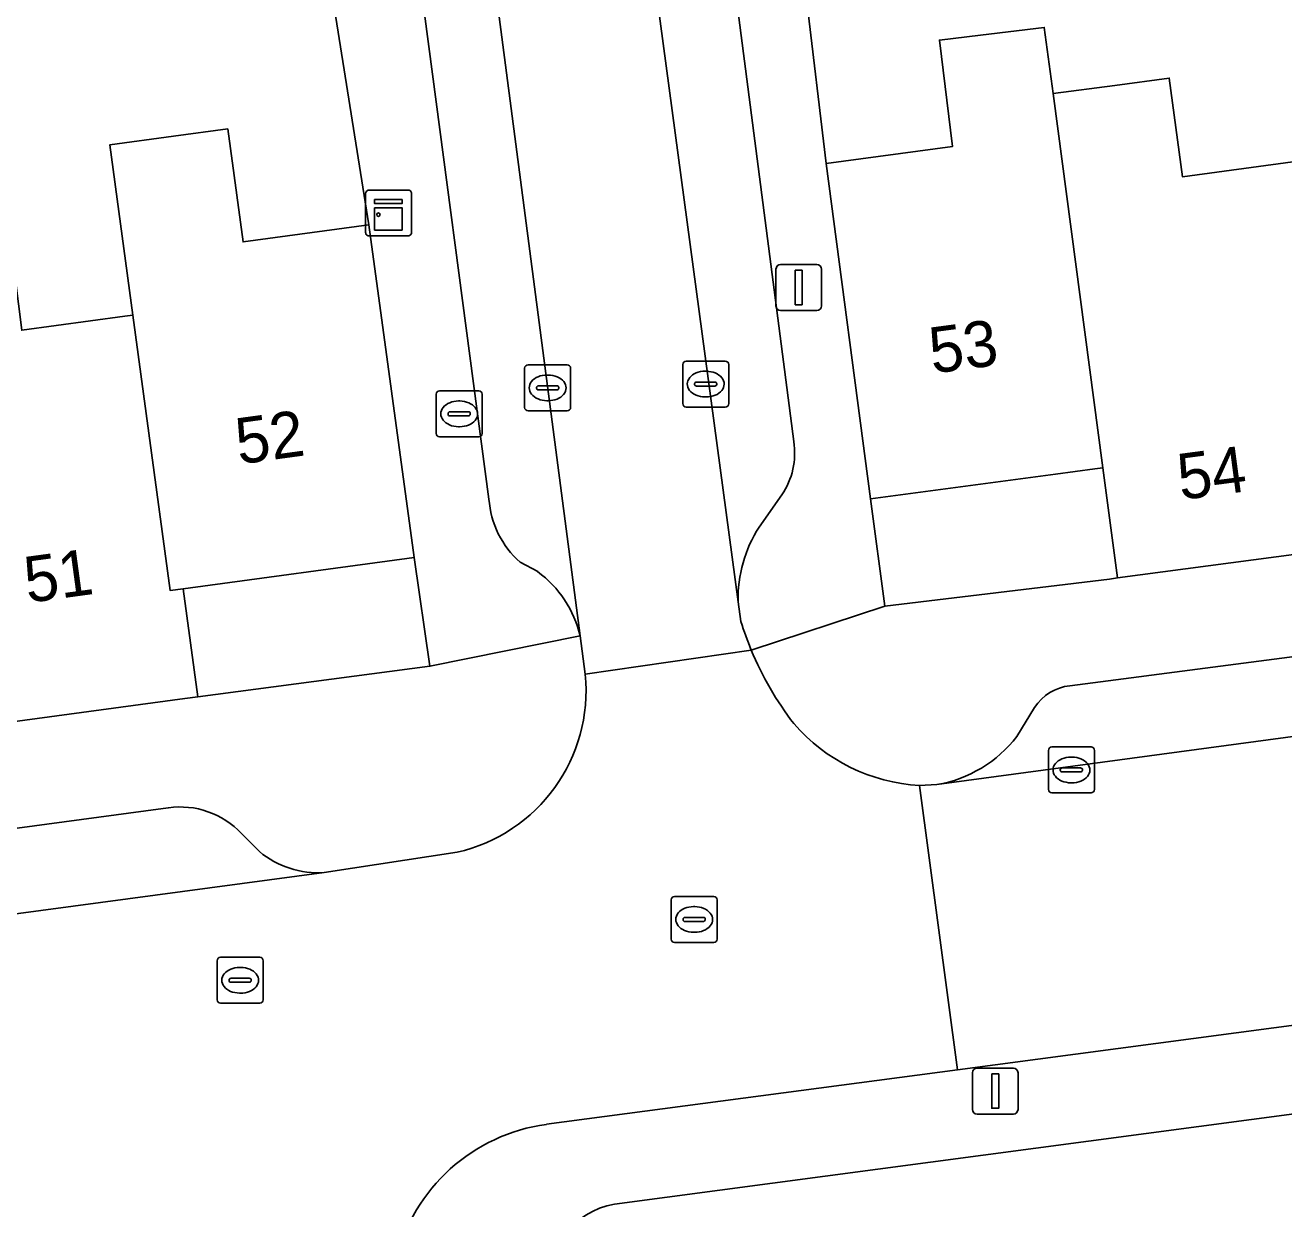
# Model space of a CAD drawing. Extents: x 163147 to 163550, y 380933 to 381639.
# Drawn here: x 163332.28 to 163359.68, y 381293.5 to 381319.27 of the extents above; entities that cross this region are included whole.
import ezdxf

# ---------------------------------------------------------------- set-up
doc = ezdxf.new("R2010")
doc.units = 0
for name, color, linetype in [('IMGEO_Brandkraan', 7, 'Continuous'), ('IMGEO_Erf', 7, 'Continuous'), ('IMGEO_Groenvoorziening', 7, 'Continuous'), ('IMGEO_Kast', 7, 'Continuous'), ('IMGEO_Kolk', 7, 'Continuous'), ('IMGEO_Lichtmast', 7, 'Continuous'), ('IMGEO_Muur', 7, 'Continuous'), ('IMGEO_Pand', 7, 'Continuous'), ('IMGEO_Pand_nummerreeks', 7, 'Continuous'), ('IMGEO_Parkeervlak_open', 7, 'Continuous'), ('IMGEO_Rijbaan_lokaal_open', 7, 'Continuous'), ('IMGEO_Rioolput', 7, 'Continuous'), ('IMGEO_Voetpad_open', 7, 'Continuous')]:
    doc.layers.add(name, color=color, linetype=linetype)

msp = doc.modelspace()

# ---------------------------------------------------------------- linework, layer by layer
at = {"layer": 'IMGEO_Brandkraan'}
for p, q in [((163341.305, 381311.308), (163342.157, 381311.308)), ((163341.23, 381310.382), (163341.23, 381311.234)), ((163341.718, 381311.088), (163341.743, 381311.088)), ((163342.231, 381311.234), (163342.231, 381310.382)), ((163341.489, 381310.802), (163341.489, 381310.814)), ((163341.927, 381310.765), (163341.529, 381310.765)), ((163341.532, 381310.851), (163341.93, 381310.851)), ((163341.973, 381310.814), (163341.973, 381310.802)), ((163341.741, 381310.528), (163341.716, 381310.528)), ((163342.157, 381310.308), (163341.305, 381310.308))]:
    msp.add_line(p, q, dxfattribs=at)
for points in [[(163341.305, 381311.308), (163342.157, 381311.308)], [(163341.23, 381310.382), (163341.23, 381311.234)], [(163342.231, 381311.234), (163342.231, 381310.382)], [(163342.157, 381310.308), (163341.305, 381310.308)]]:
    msp.add_lwpolyline(points, dxfattribs=at)
for centre, radius, start, end in [((163341.307, 381311.232), 0.0765, 91.552, 178.448), ((163341.307, 381311.232), 0.0765, 91.552, 178.448), ((163342.155, 381311.232), 0.0765, 1.552, 88.448), ((163342.155, 381311.232), 0.0765, 1.552, 88.448), ((163341.529, 381310.811), 0.0403, 85.8775, 175.7526), ((163341.526, 381310.801), 0.0366, 178.938, 274.7102), ((163341.93, 381310.808), 0.043, 264.8664, 352.4533), ((163341.934, 381310.813), 0.0386, 1.7309, 96.639), ((163341.307, 381310.384), 0.0765, 181.552, 268.448), ((163341.307, 381310.384), 0.0765, 181.552, 268.448), ((163342.155, 381310.384), 0.0765, 271.552, 358.448), ((163342.155, 381310.384), 0.0765, 271.552, 358.448)]:
    msp.add_arc(centre, radius, start, end, dxfattribs=at)
for centre, major_axis, ratio, start_param, end_param in [((163341.717, 381310.808), (-0.387, 0.002), 0.722429, 4.712389, 7.853982), ((163341.742, 381310.808), (-0.39, 0.002), 0.717154, 1.570796, 4.712389)]:
    msp.add_ellipse(centre, major_axis=major_axis, ratio=ratio, start_param=start_param, end_param=end_param, dxfattribs=at)
at = {"layer": 'IMGEO_Erf'}
for points in [[(163360.056, 381327.711), (163356.862, 381327.293), (163357.189, 381324.542), (163353.818, 381324.093), (163350.349, 381323.63), (163349.983, 381326.376), (163348.852, 381326.225), (163348.535, 381326.183), (163348.862, 381323.432), (163349.715, 381316.26), (163352.465, 381316.626), (163352.182, 381318.942), (163353.078, 381319.051), (163354.465, 381319.22), (163354.656, 381317.778), (163356.001, 381317.957), (163357.185, 381318.115), (163357.471, 381315.97), (163359.875, 381316.29)], [(163332.208, 381312.628), (163334.45, 381312.932), (163334.629, 381312.956), (163334.126, 381316.662), (163335.515, 381316.85), (163336.693, 381317.009), (163337.026, 381314.549), (163339.767, 381314.92), (163338.629, 381322.037), (163338.262, 381324.773), (163337.905, 381324.725), (163336.703, 381324.564), (163337.07, 381321.824), (163334.102, 381321.419), (163333.766, 381323.93), (163333.393, 381323.877), (163333.331, 381324.32), (163331.856, 381324.112)]]:
    msp.add_lwpolyline(points, dxfattribs=at)
for points in [[(163355.738, 381309.633), (163355.567, 381309.61), (163354.71, 381309.496), (163350.684, 381308.961), (163350.999, 381306.622), (163355.886, 381307.212), (163356.057, 381307.235)], [(163341.092, 381305.313), (163340.749, 381307.682), (163335.725, 381307), (163336.044, 381304.652)]]:
    msp.add_lwpolyline(points, close=True, dxfattribs=at)
at = {"layer": 'IMGEO_Groenvoorziening'}
msp.add_lwpolyline([(163409.632, 381302.184), (163345.112, 381293.608)], dxfattribs=at)
msp.add_arc((163345.421, 381291.883), 1.753, 100.1699, 186.7767, dxfattribs=at)
at = {"layer": 'IMGEO_Kast'}
for p, q in [((163339.769, 381315.68), (163340.61, 381315.68)), ((163340.61, 381315.68), (163339.769, 381315.68)), ((163339.694, 381314.755), (163339.694, 381315.596)), ((163339.694, 381315.596), (163339.694, 381314.755)), ((163340.694, 381315.605), (163340.694, 381314.764)), ((163340.694, 381314.764), (163340.694, 381315.605)), ((163340.619, 381314.68), (163339.778, 381314.68)), ((163339.778, 381314.68), (163340.619, 381314.68))]:
    msp.add_line(p, q, dxfattribs=at)
for points in [[(163339.889, 381315.47), (163340.489, 381315.47), (163340.489, 381315.385), (163339.889, 381315.385), (163339.889, 381315.47)], [(163339.889, 381315.295), (163340.489, 381315.295), (163340.489, 381314.806), (163339.889, 381314.806), (163339.889, 381315.295)]]:
    msp.add_lwpolyline(points, dxfattribs=at)
msp.add_circle((163339.973, 381315.144), 0.0377, dxfattribs=at)
for centre, start, end in [((163339.772, 381315.602), 92.4484, 184.2845), ((163339.772, 381315.602), 92.4484, 184.2845), ((163340.616, 381315.602), 2.4484, 94.2845), ((163340.616, 381315.602), 2.4484, 94.2845), ((163339.772, 381314.758), 182.4484, 274.2845), ((163339.772, 381314.758), 182.4484, 274.2845), ((163340.616, 381314.758), 272.4484, 4.2845), ((163340.616, 381314.758), 272.4484, 4.2845)]:
    msp.add_arc(centre, 0.0779, start, end, dxfattribs=at)
at = {"layer": 'IMGEO_Kolk'}
for p, q in [((163343.23, 381311.873), (163344.082, 381311.873)), ((163346.596, 381311.03), (163346.596, 381311.882)), ((163346.671, 381311.956), (163347.523, 381311.956)), ((163347.597, 381311.882), (163347.597, 381311.03)), ((163343.155, 381310.947), (163343.155, 381311.799)), ((163343.643, 381311.653), (163343.668, 381311.653)), ((163344.156, 381311.799), (163344.156, 381310.947)), ((163347.084, 381311.736), (163347.109, 381311.736)), ((163343.414, 381311.367), (163343.414, 381311.379)), ((163343.852, 381311.33), (163343.454, 381311.33)), ((163343.457, 381311.416), (163343.855, 381311.416)), ((163343.898, 381311.379), (163343.898, 381311.367)), ((163346.855, 381311.45), (163346.855, 381311.462)), ((163347.293, 381311.413), (163346.895, 381311.413)), ((163346.898, 381311.499), (163347.296, 381311.499)), ((163347.339, 381311.462), (163347.339, 381311.45)), ((163343.666, 381311.093), (163343.641, 381311.093)), ((163347.107, 381311.176), (163347.082, 381311.176)), ((163344.082, 381310.873), (163343.23, 381310.873)), ((163347.523, 381310.956), (163346.671, 381310.956)), ((163354.556, 381302.631), (163354.556, 381303.483)), ((163354.631, 381303.557), (163355.483, 381303.557)), ((163355.044, 381303.337), (163355.069, 381303.337)), ((163355.557, 381303.483), (163355.557, 381302.631)), ((163354.815, 381303.051), (163354.815, 381303.063)), ((163354.858, 381303.1), (163355.256, 381303.1)), ((163355.299, 381303.063), (163355.299, 381303.051)), ((163355.253, 381303.014), (163354.855, 381303.014)), ((163355.483, 381302.557), (163354.631, 381302.557)), ((163355.067, 381302.777), (163355.042, 381302.777))]:
    msp.add_line(p, q, dxfattribs=at)
for points in [[(163343.23, 381311.873), (163344.082, 381311.873)], [(163346.596, 381311.03), (163346.596, 381311.882)], [(163346.671, 381311.956), (163347.523, 381311.956)], [(163347.597, 381311.882), (163347.597, 381311.03)], [(163343.155, 381310.947), (163343.155, 381311.799)], [(163344.156, 381311.799), (163344.156, 381310.947)], [(163344.082, 381310.873), (163343.23, 381310.873)], [(163347.523, 381310.956), (163346.671, 381310.956)], [(163354.556, 381302.631), (163354.556, 381303.483)], [(163354.631, 381303.557), (163355.483, 381303.557)], [(163355.557, 381303.483), (163355.557, 381302.631)], [(163355.483, 381302.557), (163354.631, 381302.557)]]:
    msp.add_lwpolyline(points, dxfattribs=at)
for centre, radius, start, end in [((163343.232, 381311.797), 0.0765, 91.552, 178.448), ((163343.232, 381311.797), 0.0765, 91.552, 178.448), ((163344.08, 381311.797), 0.0765, 1.552, 88.448), ((163344.08, 381311.797), 0.0765, 1.552, 88.448), ((163346.673, 381311.88), 0.0765, 91.552, 178.448), ((163346.673, 381311.88), 0.0765, 91.552, 178.448), ((163347.521, 381311.88), 0.0765, 1.552, 88.448), ((163347.521, 381311.88), 0.0765, 1.552, 88.448), ((163343.454, 381311.376), 0.0403, 85.8775, 175.7526), ((163343.451, 381311.366), 0.0366, 178.938, 274.7102), ((163343.855, 381311.373), 0.043, 264.8664, 352.4533), ((163343.859, 381311.378), 0.0386, 1.7309, 96.639), ((163346.895, 381311.459), 0.0403, 85.8775, 175.7526), ((163346.892, 381311.449), 0.0366, 178.938, 274.7102), ((163347.296, 381311.456), 0.043, 264.8664, 352.4533), ((163347.3, 381311.461), 0.0386, 1.7309, 96.639), ((163346.673, 381311.032), 0.0765, 181.552, 268.448), ((163346.673, 381311.032), 0.0765, 181.552, 268.448), ((163347.521, 381311.032), 0.0765, 271.552, 358.448), ((163347.521, 381311.032), 0.0765, 271.552, 358.448), ((163343.232, 381310.949), 0.0765, 181.552, 268.448), ((163343.232, 381310.949), 0.0765, 181.552, 268.448), ((163344.08, 381310.949), 0.0765, 271.552, 358.448), ((163344.08, 381310.949), 0.0765, 271.552, 358.448), ((163354.633, 381303.481), 0.0765, 91.552, 178.448), ((163354.633, 381303.481), 0.0765, 91.552, 178.448), ((163355.481, 381303.481), 0.0765, 1.552, 88.448), ((163355.481, 381303.481), 0.0765, 1.552, 88.448), ((163354.855, 381303.06), 0.0403, 85.8775, 175.7526), ((163355.26, 381303.062), 0.0386, 1.7309, 96.639), ((163354.852, 381303.05), 0.0366, 178.938, 274.7102), ((163355.256, 381303.057), 0.043, 264.8664, 352.4533), ((163354.633, 381302.633), 0.0765, 181.552, 268.448), ((163354.633, 381302.633), 0.0765, 181.552, 268.448), ((163355.481, 381302.633), 0.0765, 271.552, 358.448), ((163355.481, 381302.633), 0.0765, 271.552, 358.448)]:
    msp.add_arc(centre, radius, start, end, dxfattribs=at)
for centre, major_axis, ratio, start_param, end_param in [((163343.642, 381311.373), (-0.387, 0.002), 0.722429, 4.712389, 7.853982), ((163343.667, 381311.373), (-0.39, 0.002), 0.717154, 1.570796, 4.712389), ((163347.083, 381311.456), (-0.387, 0.002), 0.722429, 4.712389, 7.853982), ((163347.108, 381311.456), (-0.39, 0.002), 0.717154, 1.570796, 4.712389), ((163355.043, 381303.057), (-0.387, 0.002), 0.722429, 4.712389, 7.853982), ((163355.068, 381303.057), (-0.39, 0.002), 0.717154, 1.570796, 4.712389)]:
    msp.add_ellipse(centre, major_axis=major_axis, ratio=ratio, start_param=start_param, end_param=end_param, dxfattribs=at)
at = {"layer": 'IMGEO_Lichtmast'}
for p, q in [((163348.726, 381314.057), (163349.516, 381314.057)), ((163349.516, 381314.057), (163348.726, 381314.057)), ((163348.626, 381313.157), (163348.626, 381313.957)), ((163348.626, 381313.957), (163348.626, 381313.157)), ((163349.616, 381313.957), (163349.616, 381313.157)), ((163349.616, 381313.157), (163349.616, 381313.957)), ((163349.516, 381313.057), (163348.726, 381313.057)), ((163348.726, 381313.057), (163349.516, 381313.057)), ((163353.004, 381296.567), (163353.794, 381296.567)), ((163353.794, 381296.567), (163353.004, 381296.567)), ((163352.904, 381295.667), (163352.904, 381296.467)), ((163352.904, 381296.467), (163352.904, 381295.667)), ((163353.894, 381296.467), (163353.894, 381295.667)), ((163353.894, 381295.667), (163353.894, 381296.467)), ((163353.794, 381295.567), (163353.004, 381295.567)), ((163353.004, 381295.567), (163353.794, 381295.567))]:
    msp.add_line(p, q, dxfattribs=at)
for points in [[(163349.046, 381313.932), (163349.196, 381313.932), (163349.196, 381313.182), (163349.046, 381313.182), (163349.046, 381313.932)], [(163353.324, 381296.442), (163353.474, 381296.442), (163353.474, 381295.692), (163353.324, 381295.692), (163353.324, 381296.442)]]:
    msp.add_lwpolyline(points, dxfattribs=at)
for centre, start, end in [((163348.726, 381313.957), 90, 180), ((163348.726, 381313.957), 90, 180), ((163349.516, 381313.957), 0, 90), ((163349.516, 381313.957), 360, 90), ((163348.726, 381313.157), 180, 270), ((163348.726, 381313.157), 180, 270), ((163349.516, 381313.157), 270, 0), ((163349.516, 381313.157), 270, 0), ((163353.004, 381296.467), 90, 180), ((163353.004, 381296.467), 90, 180), ((163353.794, 381296.467), 0, 90), ((163353.794, 381296.467), 360, 90), ((163353.004, 381295.667), 180, 270), ((163353.004, 381295.667), 180, 270), ((163353.794, 381295.667), 270, 0), ((163353.794, 381295.667), 270, 0)]:
    msp.add_arc(centre, 0.1, start, end, dxfattribs=at)
at = {"layer": 'IMGEO_Muur'}
for points in [[(163348.862, 381323.432), (163349.715, 381316.26)], [(163338.629, 381322.037), (163339.767, 381314.92)]]:
    msp.add_lwpolyline(points, dxfattribs=at)
at = {"layer": 'IMGEO_Pand'}
for points in [[(163354.656, 381317.778), (163354.465, 381319.22), (163353.078, 381319.051), (163352.182, 381318.942), (163352.465, 381316.626), (163349.715, 381316.26), (163350.684, 381308.961), (163354.71, 381309.496), (163355.567, 381309.61), (163355.738, 381309.633)], [(163359.875, 381316.29), (163357.471, 381315.97), (163357.185, 381318.115), (163356.001, 381317.957), (163354.656, 381317.778), (163355.738, 381309.633), (163356.057, 381307.235), (163360.991, 381307.89), (163360.852, 381308.936)], [(163339.767, 381314.92), (163337.026, 381314.549), (163336.693, 381317.009), (163335.515, 381316.85), (163334.126, 381316.662), (163334.629, 381312.956), (163335.443, 381306.962), (163335.725, 381307), (163340.749, 381307.682)], [(163334.629, 381312.956), (163334.45, 381312.932), (163332.208, 381312.628), (163331.916, 381314.979), (163330.674, 381314.824), (163329.581, 381314.688), (163330.894, 381305.01), (163330.577, 381304.967), (163330.718, 381303.929), (163335.762, 381304.614), (163336.044, 381304.652), (163335.725, 381307), (163335.443, 381306.962)]]:
    msp.add_lwpolyline(points, close=True, dxfattribs=at)
at = {"layer": 'IMGEO_Parkeervlak_open'}
for points in [[(163344.364, 381305.974), (163337.483, 381358.548), (163337.371, 381359.403)], [(163342.151, 381358.294), (163341.822, 381358.499), (163341.137, 381359.042), (163340.778, 381359.002), (163347.804, 381306.716)], [(163349.013, 381310.205), (163347.318, 381323.304)], [(163340.818, 381320.729), (163342.379, 381308.952)], [(163405.823, 381311.522), (163355.025, 381304.889)], [(163352.127, 381302.737), (163409.503, 381310.471)], [(163348.257, 381308.343), (163348.755, 381309.044)], [(163343.059, 381307.578), (163343.439, 381307.373)], [(163354.255, 381304.416), (163353.872, 381303.788)], [(163335.29, 381302.215), (163287.124, 381295.733)], [(163337.381, 381301.279), (163336.913, 381301.751)], [(163284.351, 381293.529), (163330.836, 381299.757), (163338.794, 381300.823)]]:
    msp.add_lwpolyline(points, dxfattribs=at)
for centre, radius, start, end in [((163347.397, 381309.955), 1.635, 326.1469, 8.7955), ((163344.372, 381309.083), 1.997, 183.7627, 228.8994), ((163350.69, 381306.789), 2.887, 147.4342, 181.4485), ((163342.011, 381305.424), 2.416, 13.1642, 53.7801), ((163355.131, 381303.853), 1.042, 95.8522, 147.2714), ((163351.653, 381305.498), 2.801, 279.7362, 322.3843), ((163335.657, 381300.427), 1.825, 46.5022, 101.5884), ((163338.658, 381302.82), 2.001, 230.3399, 273.8885)]:
    msp.add_arc(centre, radius, start, end, dxfattribs=at)
at = {"layer": 'IMGEO_Rijbaan_lokaal_open'}
for points in [[(163340.778, 381359.002), (163337.483, 381358.548), (163344.364, 381305.974), (163344.476, 381305.139), (163348.087, 381305.667)], [(163347.862, 381306.29), (163347.804, 381306.716), (163340.778, 381359.002)], [(163348.087, 381305.667), (163344.476, 381305.139)], [(163343.63, 381295.344), (163352.579, 381296.532), (163351.752, 381302.72)], [(163341.684, 381301.264), (163338.794, 381300.823), (163330.836, 381299.757), (163331.743, 381293.09)]]:
    msp.add_lwpolyline(points, dxfattribs=at)
msp.add_lwpolyline([(163410.339, 381304.199), (163411.389, 381304.09), (163410.485, 381310.654), (163409.503, 381310.471), (163352.127, 381302.737), (163351.752, 381302.72), (163352.579, 381296.532)], close=True, dxfattribs=at)
for centre, radius, start, end in [((163354.498, 381308.334), 6.943, 197.1235, 202.5915), ((163354.623, 381308.387), 7.08, 202.5943, 217.6246), ((163340.874, 381304.791), 3.619, 282.9404, 5.5129), ((163351.962, 381306.603), 3.888, 220.7396, 266.9035), ((163344.166, 381291.449), 3.931, 97.8432, 166.1119)]:
    msp.add_arc(centre, radius, start, end, dxfattribs=at)
at = {"layer": 'IMGEO_Rioolput'}
for p, q in [((163346.345, 381299.377), (163346.345, 381300.229)), ((163346.42, 381300.303), (163347.272, 381300.303)), ((163346.833, 381300.083), (163346.858, 381300.083)), ((163347.346, 381300.229), (163347.346, 381299.377)), ((163346.604, 381299.797), (163346.604, 381299.809)), ((163346.647, 381299.846), (163347.045, 381299.846)), ((163347.088, 381299.809), (163347.088, 381299.797)), ((163347.042, 381299.76), (163346.644, 381299.76)), ((163346.856, 381299.523), (163346.831, 381299.523)), ((163347.272, 381299.303), (163346.42, 381299.303)), ((163336.538, 381298.979), (163337.39, 381298.979)), ((163336.463, 381298.053), (163336.463, 381298.905)), ((163336.951, 381298.759), (163336.976, 381298.759)), ((163337.464, 381298.905), (163337.464, 381298.053)), ((163336.722, 381298.473), (163336.722, 381298.485)), ((163337.16, 381298.436), (163336.762, 381298.436)), ((163336.765, 381298.522), (163337.163, 381298.522)), ((163337.206, 381298.485), (163337.206, 381298.473)), ((163336.974, 381298.199), (163336.949, 381298.199)), ((163337.39, 381297.979), (163336.538, 381297.979))]:
    msp.add_line(p, q, dxfattribs=at)
for points in [[(163346.345, 381299.377), (163346.345, 381300.229)], [(163346.42, 381300.303), (163347.272, 381300.303)], [(163347.346, 381300.229), (163347.346, 381299.377)], [(163347.272, 381299.303), (163346.42, 381299.303)], [(163336.538, 381298.979), (163337.39, 381298.979)], [(163336.463, 381298.053), (163336.463, 381298.905)], [(163337.464, 381298.905), (163337.464, 381298.053)], [(163337.39, 381297.979), (163336.538, 381297.979)]]:
    msp.add_lwpolyline(points, dxfattribs=at)
for centre, radius, start, end in [((163346.422, 381300.227), 0.0765, 91.552, 178.448), ((163346.422, 381300.227), 0.0765, 91.552, 178.448), ((163347.27, 381300.227), 0.0765, 1.552, 88.448), ((163347.27, 381300.227), 0.0765, 1.552, 88.448), ((163346.644, 381299.806), 0.0403, 85.8775, 175.7526), ((163346.641, 381299.796), 0.0366, 178.938, 274.7102), ((163347.045, 381299.803), 0.043, 264.8664, 352.4533), ((163347.049, 381299.808), 0.0386, 1.7309, 96.639), ((163346.422, 381299.379), 0.0765, 181.552, 268.448), ((163346.422, 381299.379), 0.0765, 181.552, 268.448), ((163347.27, 381299.379), 0.0765, 271.552, 358.448), ((163347.27, 381299.379), 0.0765, 271.552, 358.448), ((163336.54, 381298.903), 0.0765, 91.552, 178.448), ((163336.54, 381298.903), 0.0765, 91.552, 178.448), ((163337.388, 381298.903), 0.0765, 1.552, 88.448), ((163337.388, 381298.903), 0.0765, 1.552, 88.448), ((163336.762, 381298.482), 0.0403, 85.8775, 175.7526), ((163336.759, 381298.472), 0.0366, 178.938, 274.7102), ((163337.163, 381298.479), 0.043, 264.8664, 352.4533), ((163337.167, 381298.484), 0.0386, 1.7309, 96.639), ((163336.54, 381298.055), 0.0765, 181.552, 268.448), ((163336.54, 381298.055), 0.0765, 181.552, 268.448), ((163337.388, 381298.055), 0.0765, 271.552, 358.448), ((163337.388, 381298.055), 0.0765, 271.552, 358.448)]:
    msp.add_arc(centre, radius, start, end, dxfattribs=at)
for centre, major_axis, ratio, start_param, end_param in [((163346.832, 381299.803), (-0.387, 0.002), 0.722429, 4.712389, 7.853982), ((163346.857, 381299.803), (-0.39, 0.002), 0.717154, 1.570796, 4.712389), ((163336.95, 381298.479), (-0.387, 0.002), 0.722429, 4.712389, 7.853982), ((163336.975, 381298.479), (-0.39, 0.002), 0.717154, 1.570796, 4.712389)]:
    msp.add_ellipse(centre, major_axis=major_axis, ratio=ratio, start_param=start_param, end_param=end_param, dxfattribs=at)
at = {"layer": 'IMGEO_Voetpad_open'}
for points in [[(163348.087, 381305.667), (163350.999, 381306.622), (163350.684, 381308.961), (163349.715, 381316.26), (163348.862, 381323.432), (163348.535, 381326.183), (163348.852, 381326.225), (163348.625, 381327.93), (163347.95, 381333.001), (163347.701, 381334.873), (163347.155, 381334.8), (163346.745, 381337.881), (163346.327, 381341.019), (163346.88, 381341.093), (163346.639, 381342.905), (163345.98, 381347.858), (163345.32, 381352.809), (163345.077, 381354.638), (163344.52, 381354.564), (163344.104, 381357.687), (163343.686, 381360.824), (163342.779, 381367.715), (163342.573, 381369.282), (163336.029, 381419.012)], [(163336.753, 381333.303), (163336.991, 381331.528), (163337.671, 381326.469), (163337.905, 381324.725), (163338.262, 381324.773), (163338.629, 381322.037), (163339.767, 381314.92), (163340.749, 381307.682), (163341.092, 381305.313), (163344.364, 381305.974)], [(163347.318, 381323.304), (163349.013, 381310.205)], [(163342.379, 381308.952), (163340.818, 381320.729)], [(163413.865, 381314.293), (163413.816, 381315.317), (163413.709, 381315.897), (163410.459, 381314.556), (163405.499, 381313.769), (163400.473, 381313.101), (163400.266, 381313.074), (163361.146, 381307.911), (163360.991, 381307.89), (163356.057, 381307.235), (163355.886, 381307.212), (163350.999, 381306.622), (163348.087, 381305.667)], [(163355.025, 381304.889), (163405.823, 381311.522)], [(163348.755, 381309.044), (163348.257, 381308.343)], [(163343.439, 381307.373), (163343.059, 381307.578)], [(163347.804, 381306.716), (163347.862, 381306.29)], [(163344.476, 381305.139), (163344.364, 381305.974), (163341.092, 381305.313), (163336.044, 381304.652), (163335.762, 381304.614), (163330.718, 381303.929), (163317.172, 381302.228), (163294.434, 381299.003), (163289.394, 381298.32), (163289.095, 381298.279), (163281.834, 381297.272), (163278.321, 381296.695)], [(163412.353, 381303.989), (163411.389, 381304.09), (163410.339, 381304.199), (163352.579, 381296.532), (163343.63, 381295.344)], [(163353.872, 381303.788), (163354.255, 381304.416)], [(163351.752, 381302.72), (163352.127, 381302.737)], [(163287.124, 381295.733), (163335.29, 381302.215)], [(163345.112, 381293.608), (163409.632, 381302.184)], [(163336.913, 381301.751), (163337.381, 381301.279)], [(163338.794, 381300.823), (163341.684, 381301.264)]]:
    msp.add_lwpolyline(points, dxfattribs=at)
for centre, radius, start, end in [((163347.397, 381309.955), 1.635, 326.1469, 8.7955), ((163344.372, 381309.083), 1.997, 183.7627, 228.8994), ((163350.69, 381306.789), 2.887, 147.4342, 181.4485), ((163342.011, 381305.424), 2.416, 13.1642, 53.7801), ((163354.498, 381308.334), 6.943, 197.1235, 202.5915), ((163354.623, 381308.387), 7.08, 202.5943, 217.6246), ((163340.874, 381304.791), 3.619, 282.9404, 5.5129), ((163355.131, 381303.853), 1.042, 95.8522, 147.2714), ((163351.962, 381306.603), 3.888, 220.7396, 266.9035), ((163351.653, 381305.498), 2.801, 279.7362, 322.3843), ((163335.657, 381300.427), 1.825, 46.5022, 101.5884), ((163338.658, 381302.82), 2.001, 230.3399, 273.8885), ((163344.166, 381291.449), 3.931, 97.8432, 166.1119), ((163345.421, 381291.883), 1.753, 100.1699, 186.7767)]:
    msp.add_arc(centre, radius, start, end, dxfattribs=at)

# ---------------------------------------------------------------- texts
at = {"layer": 'IMGEO_Pand_nummerreeks'}
for s, rotation, p in [('53', 7.5688, (163352.03, 381311.683)), ('52', 7.7292, (163336.934, 381309.707)), ('54', 7.563, (163357.435, 381308.931)), ('51', 7.7292, (163332.334, 381306.691))]:
    msp.add_text(s, height=1, rotation=rotation, dxfattribs=at).set_placement(p)

doc.saveas('drawing.dxf')
